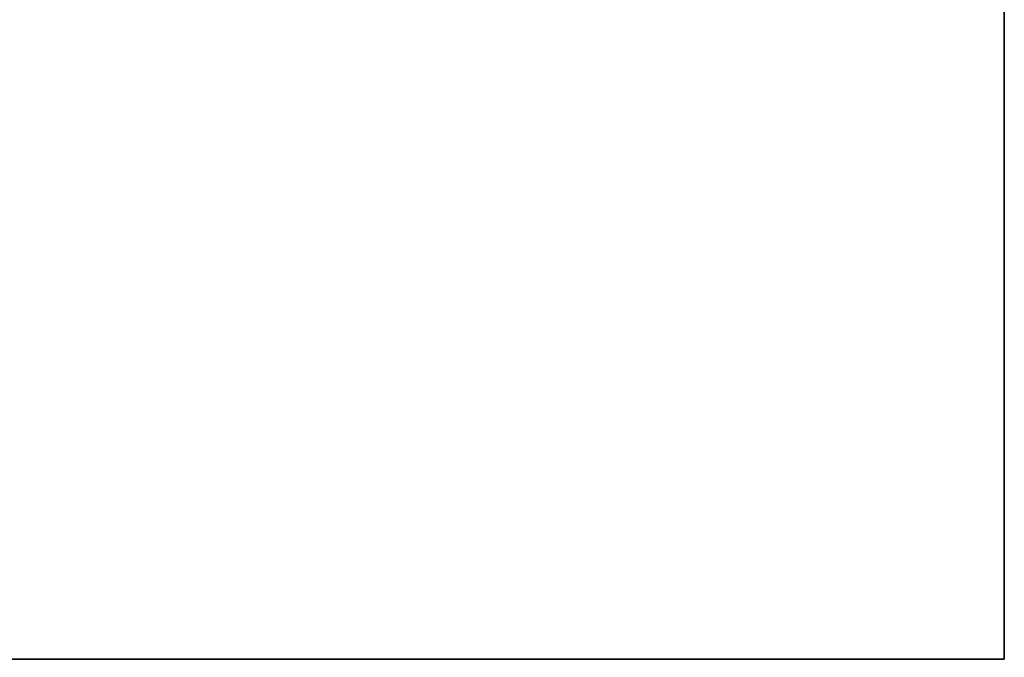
# Model space of a CAD drawing. Extents: x -1299 to -1246.9, y 2743.7 to 2747.9.
# Tile 582 of 656: x -1246.9863 to -1246.9442, y 2744.8845 to 2744.9118. Entities that reach past the tile are written whole.
import ezdxf

# ---------------------------------------------------------------- set-up
doc = ezdxf.new("R2010")
doc.units = 0
doc.header["$LTSCALE"] = 150
doc.header["$MEASUREMENT"] = 0
doc.layers.add('3DFACE_SHAPE', color=7, linetype='CONTINUOUS')

msp = doc.modelspace()

# ---------------------------------------------------------------- linework, layer by layer
at = {"layer": '3DFACE_SHAPE', "color": 13}
for points, invisible_edges in [([(-1246.944219, 2746.782449), (-1246.944219, 2744.884449), (-1247.046219, 2746.782449)], 2), ([(-1246.944219, 2744.884449), (-1247.046219, 2744.884449), (-1247.046219, 2746.782449)], 12), ([(-1247.046219, 2746.782449, 0.206), (-1247.046219, 2744.884449, 0.206), (-1246.944219, 2746.782449, 0.206)], 2), ([(-1247.046219, 2744.884449, 0.206), (-1246.944219, 2744.884449, 0.206), (-1246.944219, 2746.782449, 0.206)], 12), ([(-1246.992119, 2746.782449, 0.008), (-1246.992119, 2744.884449, 0.008), (-1246.944219, 2746.782449, 0.008)], 2), ([(-1246.992119, 2744.884449, 0.008), (-1246.944219, 2744.884449, 0.008), (-1246.944219, 2746.782449, 0.008)], 12), ([(-1246.944219, 2746.782449, 0.198), (-1246.944219, 2744.884449, 0.198), (-1246.992119, 2746.782449, 0.198)], 2), ([(-1246.944219, 2744.884449, 0.198), (-1246.992119, 2744.884449, 0.198), (-1246.992119, 2746.782449, 0.198)], 12), ([(-1246.944219, 2746.782449, 0.008), (-1246.944219, 2744.884449, 0.008), (-1246.944219, 2746.782449)], 2), ([(-1246.944219, 2744.884449, 0.008), (-1246.944219, 2744.884449), (-1246.944219, 2746.782449)], 12), ([(-1246.944219, 2746.782449, 0.206), (-1246.944219, 2744.884449, 0.206), (-1246.944219, 2746.782449, 0.198)], 2), ([(-1246.944219, 2744.884449, 0.206), (-1246.944219, 2744.884449, 0.198), (-1246.944219, 2746.782449, 0.198)], 12)]:
    msp.add_3dface(points, dxfattribs=dict(at, invisible_edges=invisible_edges))

doc.saveas('drawing.dxf')
